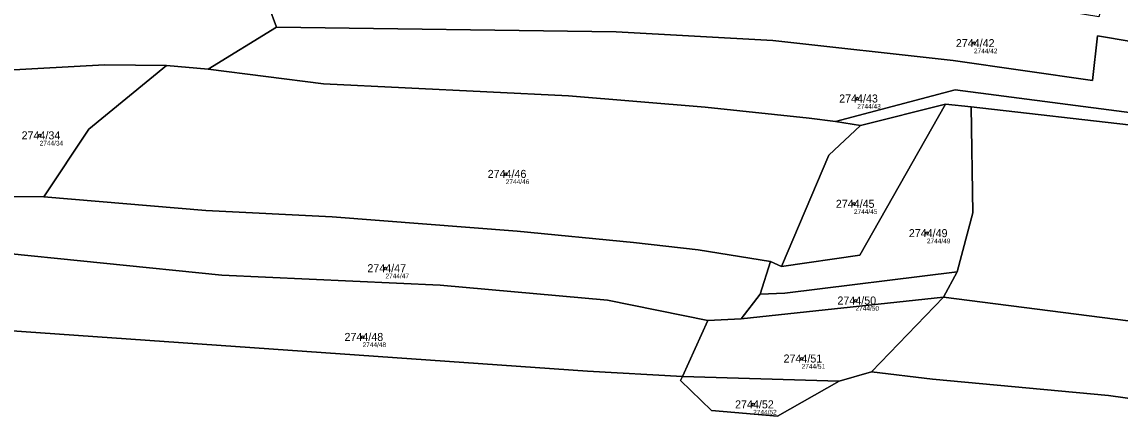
# Model space of a CAD drawing. Extents: x -739214 to -733252, y -1147612 to -1142842.
# Drawn here: x -737932.2 to -737699, y -1144719.2 to -1144633.5 of the extents above; entities that cross this region are included whole.
import ezdxf

# ---------------------------------------------------------------- set-up
doc = ezdxf.new("R2010")
doc.units = 0
for name, color, linetype in [('Definiční body', 7, 'Continuous'), ('Hranice parcel', 7, 'Continuous'), ('Parcelní čísla', 7, 'Continuous'), ('Polygon parcely', 7, 'Continuous')]:
    doc.layers.add(name, color=color, linetype=linetype)

msp = doc.modelspace()

# ---------------------------------------------------------------- linework, layer by layer
at = {"layer": 'Definiční body'}
for centre in [(-737730.04, -1144637.96), (-737754.82, -1144649.71), (-737928.46, -1144657.53), (-737829.47, -1144665.71), (-737755.53, -1144672.06), (-737740.03, -1144678.28), (-737855.02, -1144685.72), (-737755.19, -1144692.58), (-737859.88, -1144700.31), (-737766.63, -1144704.89), (-737776.93, -1144714.62)]:
    msp.add_circle(centre, 0.25, dxfattribs=at)
at = {"layer": 'Hranice parcel'}
for p, q in [((-737878.15, -1144634.59), (-737883.04, -1144621.37)), ((-737892.69, -1144643.45), (-737878.15, -1144634.59)), ((-737901.54, -1144642.73), (-737892.69, -1144643.45)), ((-737754.12, -1144655.43), (-737736.09, -1144650.9)), ((-737736.09, -1144650.9), (-737730.62, -1144651.48)), ((-737759.47, -1144654.56), (-737754.12, -1144655.43)), ((-737935.33, -1144670.5), (-737927.6, -1144670.61)), ((-737775.44, -1144691.21), (-737773.26, -1144684.32)), ((-737773.26, -1144684.32), (-737770.89, -1144685.36)), ((-737736.54, -1144691.85), (-737733.6, -1144686.5)), ((-737779.45, -1144696.45), (-737775.44, -1144691.21)), ((-737779.45, -1144696.45), (-737736.54, -1144691.85)), ((-737751.77, -1144707.72), (-737736.54, -1144691.85)), ((-737791.97, -1144708.69), (-737786.55, -1144696.84)), ((-737786.55, -1144696.84), (-737779.45, -1144696.45)), ((-737791.97, -1144708.69), (-737758.68, -1144709.7)), ((-737758.68, -1144709.7), (-737751.77, -1144707.72))]:
    msp.add_line(p, q, dxfattribs=at)
for points in [[(-737878.15, -1144634.59), (-737806.05, -1144635.53), (-737772.78, -1144637.39), (-737734.45, -1144641.63), (-737704.83, -1144645.91), (-737703.81, -1144636.4), (-737667.6, -1144642.51), (-737637.35, -1144649.22), (-737604.53, -1144659.49), (-737591.13, -1144664.67)], [(-737936.59, -1144643.76), (-737914.72, -1144642.53), (-737901.54, -1144642.73)], [(-737927.6, -1144670.61), (-737918.02, -1144656.25), (-737901.54, -1144642.73)], [(-737892.69, -1144643.45), (-737868.19, -1144646.6), (-737816.16, -1144649.16), (-737787.15, -1144651.52), (-737765.04, -1144653.86), (-737759.47, -1144654.56)], [(-737759.47, -1144654.56), (-737734.05, -1144647.86), (-737675.85, -1144655.45), (-737664.27, -1144657.71), (-737650.88, -1144661.15), (-737632.79, -1144664.4), (-737616.17, -1144668.92), (-737599.23, -1144674.39)], [(-737770.89, -1144685.36), (-737754.24, -1144682.95), (-737736.09, -1144650.9)], [(-737733.6, -1144686.5), (-737730.25, -1144674), (-737730.62, -1144651.48)], [(-737730.62, -1144651.48), (-737694.72, -1144655.61), (-737653.87, -1144662.45), (-737633.21, -1144666.65), (-737601.66, -1144677.31)], [(-737754.12, -1144655.43), (-737760.89, -1144661.75), (-737770.89, -1144685.36)], [(-737927.6, -1144670.61), (-737893.19, -1144673.47), (-737866.37, -1144674.8), (-737827.06, -1144677.88), (-737802.37, -1144680.24), (-737788.61, -1144681.84), (-737773.26, -1144684.32)], [(-737940.13, -1144682.13), (-737889.81, -1144687.21), (-737843.44, -1144689.35), (-737807.86, -1144692.49), (-737786.55, -1144696.84)], [(-737775.44, -1144691.21), (-737770.19, -1144690.99), (-737733.6, -1144686.5)], [(-737736.54, -1144691.85), (-737677.4, -1144699.45), (-737650.13, -1144703.56), (-737631.34, -1144707.37), (-737603.86, -1144713.59)], [(-737939.47, -1144698.66), (-737812.13, -1144707.59), (-737791.97, -1144708.69)], [(-737791.97, -1144708.69), (-737792.37, -1144709.57), (-737785.8, -1144715.91), (-737771.79, -1144717.13), (-737758.68, -1144709.7)], [(-737751.77, -1144707.72), (-737738.82, -1144709.28), (-737701.47, -1144712.74), (-737672.56, -1144716.77), (-737629.72, -1144724.33), (-737607.8, -1144729.63)]]:
    msp.add_lwpolyline(points, dxfattribs=at)
at = {"layer": 'Polygon parcely'}
for points in [[(-737883.04, -1144621.37), (-737891.06, -1144606.75), (-737904.6, -1144605.63), (-737898.51, -1144628.03), (-737903.13, -1144627.93), (-737910.42, -1144605.15), (-737942.86, -1144602.48), (-737947.13, -1144642.41), (-737936.59, -1144643.76), (-737914.72, -1144642.53), (-737901.54, -1144642.73), (-737892.69, -1144643.45), (-737878.15, -1144634.59)], [(-737637.35, -1144649.22), (-737604.53, -1144659.49), (-737591.13, -1144664.67), (-737582.22, -1144655.83), (-737609.23, -1144646.15), (-737632.6, -1144639.06), (-737651.8, -1144635.91), (-737672.66, -1144631.78), (-737702.39, -1144627.85), (-737703.5, -1144632.35), (-737737.84, -1144626.71), (-737775.39, -1144623.43), (-737815.08, -1144621.5), (-737852.15, -1144620.71), (-737867.73, -1144621.57), (-737883.04, -1144621.37), (-737878.15, -1144634.59), (-737806.05, -1144635.53), (-737772.78, -1144637.39), (-737734.45, -1144641.63), (-737704.83, -1144645.91), (-737703.81, -1144636.4), (-737667.6, -1144642.51)], [(-737787.15, -1144651.52), (-737765.04, -1144653.86), (-737759.47, -1144654.56), (-737734.05, -1144647.86), (-737675.85, -1144655.45), (-737664.27, -1144657.71), (-737650.88, -1144661.15), (-737632.79, -1144664.4), (-737616.17, -1144668.92), (-737599.23, -1144674.39), (-737591.13, -1144664.67), (-737604.53, -1144659.49), (-737637.35, -1144649.22), (-737667.6, -1144642.51), (-737703.81, -1144636.4), (-737704.83, -1144645.91), (-737734.45, -1144641.63), (-737772.78, -1144637.39), (-737806.05, -1144635.53), (-737878.15, -1144634.59), (-737892.69, -1144643.45), (-737868.19, -1144646.6), (-737816.16, -1144649.16)], [(-737901.54, -1144642.73), (-737914.72, -1144642.53), (-737936.59, -1144643.76), (-737940.62, -1144670.33), (-737935.33, -1144670.5), (-737927.6, -1144670.61), (-737918.02, -1144656.25)], [(-737827.06, -1144677.88), (-737802.37, -1144680.24), (-737788.61, -1144681.84), (-737773.26, -1144684.32), (-737770.89, -1144685.36), (-737760.89, -1144661.75), (-737754.12, -1144655.43), (-737759.47, -1144654.56), (-737765.04, -1144653.86), (-737787.15, -1144651.52), (-737816.16, -1144649.16), (-737868.19, -1144646.6), (-737892.69, -1144643.45), (-737901.54, -1144642.73), (-737918.02, -1144656.25), (-737927.6, -1144670.61), (-737893.19, -1144673.47), (-737866.37, -1144674.8)], [(-737633.21, -1144666.65), (-737601.66, -1144677.31), (-737599.23, -1144674.39), (-737616.17, -1144668.92), (-737632.79, -1144664.4), (-737650.88, -1144661.15), (-737664.27, -1144657.71), (-737675.85, -1144655.45), (-737734.05, -1144647.86), (-737759.47, -1144654.56), (-737754.12, -1144655.43), (-737736.09, -1144650.9), (-737730.62, -1144651.48), (-737694.72, -1144655.61), (-737653.87, -1144662.45)], [(-737730.25, -1144674), (-737730.62, -1144651.48), (-737736.09, -1144650.9), (-737754.24, -1144682.95), (-737770.89, -1144685.36), (-737773.26, -1144684.32), (-737775.44, -1144691.21), (-737770.19, -1144690.99), (-737733.6, -1144686.5)], [(-737754.24, -1144682.95), (-737736.09, -1144650.9), (-737754.12, -1144655.43), (-737760.89, -1144661.75), (-737770.89, -1144685.36)], [(-737677.4, -1144699.45), (-737650.13, -1144703.56), (-737631.34, -1144707.37), (-737603.86, -1144713.59), (-737592.76, -1144681.3), (-737601.66, -1144677.31), (-737633.21, -1144666.65), (-737653.87, -1144662.45), (-737694.72, -1144655.61), (-737730.62, -1144651.48), (-737730.25, -1144674), (-737733.6, -1144686.5), (-737736.54, -1144691.85)], [(-737843.44, -1144689.35), (-737807.86, -1144692.49), (-737786.55, -1144696.84), (-737779.45, -1144696.45), (-737775.44, -1144691.21), (-737773.26, -1144684.32), (-737788.61, -1144681.84), (-737802.37, -1144680.24), (-737827.06, -1144677.88), (-737866.37, -1144674.8), (-737893.19, -1144673.47), (-737927.6, -1144670.61), (-737935.33, -1144670.5), (-737936.97, -1144675.79), (-737940.13, -1144682.13), (-737889.81, -1144687.21)], [(-737791.97, -1144708.69), (-737786.55, -1144696.84), (-737807.86, -1144692.49), (-737843.44, -1144689.35), (-737889.81, -1144687.21), (-737940.13, -1144682.13), (-737939.47, -1144698.66), (-737812.13, -1144707.59)], [(-737733.6, -1144686.5), (-737770.19, -1144690.99), (-737775.44, -1144691.21), (-737779.45, -1144696.45), (-737736.54, -1144691.85)], [(-737791.97, -1144708.69), (-737758.68, -1144709.7), (-737751.77, -1144707.72), (-737736.54, -1144691.85), (-737779.45, -1144696.45), (-737786.55, -1144696.84)], [(-737607.8, -1144729.63), (-737603.86, -1144713.59), (-737631.34, -1144707.37), (-737650.13, -1144703.56), (-737677.4, -1144699.45), (-737736.54, -1144691.85), (-737751.77, -1144707.72), (-737738.82, -1144709.28), (-737701.47, -1144712.74), (-737672.56, -1144716.77), (-737629.72, -1144724.33)], [(-737959.5, -1144736.29), (-737921.54, -1144739.59), (-737873.32, -1144742.63), (-737845.98, -1144748.18), (-737818.23, -1144752.53), (-737684.18, -1144763.79), (-737682.1, -1144763.2), (-737631.9, -1144758.5), (-737614.35, -1144760.06), (-737607.8, -1144729.63), (-737629.72, -1144724.33), (-737672.56, -1144716.77), (-737701.47, -1144712.74), (-737738.82, -1144709.28), (-737751.77, -1144707.72), (-737758.68, -1144709.7), (-737771.79, -1144717.13), (-737785.8, -1144715.91), (-737792.37, -1144709.57), (-737791.97, -1144708.69), (-737812.13, -1144707.59), (-737939.47, -1144698.66), (-737954.16, -1144697.45)], [(-737785.8, -1144715.91), (-737771.79, -1144717.13), (-737758.68, -1144709.7), (-737791.97, -1144708.69), (-737792.37, -1144709.57)]]:
    msp.add_lwpolyline(points, close=True, dxfattribs=at)

# ---------------------------------------------------------------- texts
at = {"layer": 'Definiční body'}
for s, p in [('2744/42', (-737730.04, -1144640.12)), ('2744/43', (-737754.82, -1144651.87)), ('2744/34', (-737928.46, -1144659.69)), ('2744/46', (-737829.47, -1144667.87)), ('2744/45', (-737755.53, -1144674.22)), ('2744/49', (-737740.03, -1144680.44)), ('2744/47', (-737855.02, -1144687.88)), ('2744/50', (-737755.19, -1144694.74)), ('2744/48', (-737859.88, -1144702.47)), ('2744/51', (-737766.63, -1144707.05)), ('2744/52', (-737776.93, -1144716.78))]:
    msp.add_text(s, height=1, dxfattribs=at).set_placement(p)
at = {"layer": 'Parcelní čísla'}
for s, p in [('2744/42', (-737733.88, -1144638.81)), ('2744/43', (-737758.66, -1144650.56)), ('2744/34', (-737932.3, -1144658.38)), ('2744/46', (-737833.31, -1144666.56)), ('2744/45', (-737759.37, -1144672.91)), ('2744/49', (-737743.87, -1144679.13)), ('2744/47', (-737858.86, -1144686.57)), ('2744/50', (-737759.03, -1144693.43)), ('2744/48', (-737863.72, -1144701.16)), ('2744/51', (-737770.47, -1144705.74)), ('2744/52', (-737780.77, -1144715.47))]:
    msp.add_text(s, height=1.7, dxfattribs=at).set_placement(p)

doc.saveas('drawing.dxf')
